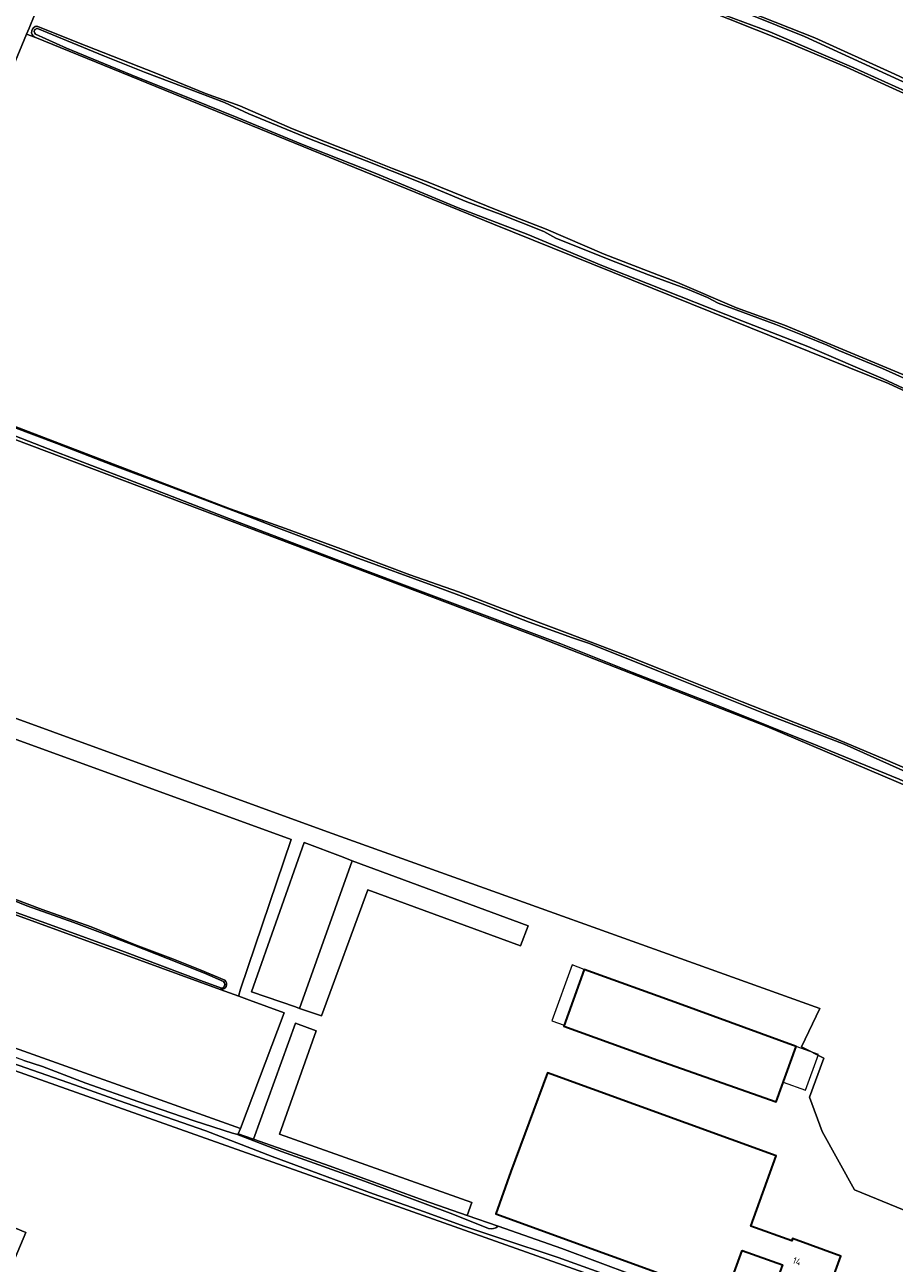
# Model space of a CAD drawing. Header units: metres. Extents: x 149984 to 156489, y 469398 to 478068.
# Tile 353 of 656: x 152446 to 152621, y 472858 to 473107. Entities that reach past the tile are written whole.
import ezdxf
from ezdxf.enums import TextEntityAlignment as Align

# ---------------------------------------------------------------- set-up
doc = ezdxf.new("R2010")
doc.units = ezdxf.units.M
doc.header["$LTSCALE"] = 0.75
for name, color, linetype, lineweight in [('B-WE-GR-GRAS-GV', 252, 'Continuous', 13), ('B-WE-GR-HOUTWAL-GV', 252, 'Continuous', 13), ('B-WE-OG-BEBOUWING-GV', 6, 'Continuous', 35), ('B-WE-OG-BEBOUWING-T18', 1, 'Continuous', 18), ('B-WE-OG-BEBOUWING_LUIFEL-GV', 6, 'Continuous', 18), ('B-WE-OG-TERREIN_ERF-GV', 252, 'Continuous', 18), ('B-WE-OG-TERREIN_OEVER-GV', 252, 'Continuous', 18), ('B-WE-OG-WATER_SLOOT-GV', 252, 'Continuous', 18)]:
    doc.layers.add(name, color=color, linetype=linetype, lineweight=lineweight)
doc.styles.add('NLCS-ISO-M750-T18', font='NLCS-ISO.ttf', dxfattribs={"height": 1.35})

msp = doc.modelspace()

# ---------------------------------------------------------------- linework, layer by layer
at = {"layer": 'B-WE-GR-GRAS-GV', "flags": 128}
for points in [[(152470.499, 473157.701), (152481.013, 473153.593), (152502.051, 473144.978), (152520.618, 473137.645), (152540.028, 473129.795), (152556.254, 473123.579), (152563.344, 473120.551), (152573.888, 473116.496), (152591.9, 473109.099), (152604.96, 473103.913), (152621.014, 473096.612), (152636.424, 473089.412), (152653.408, 473081.523), (152667.066, 473075.106), (152683.021, 473067.627), (152699.175, 473060.076), (152716.343, 473051.839), (152723.661, 473048.36)], [(152469.492, 473155.807), (152467.589, 473156.567), (152447.099, 473105.886), (152446.594, 473104.706), (152448.212, 473104.047)], [(152723.458, 473044.728), (152722.979, 473045.481), (152708.848, 473051.906), (152671.068, 473070.365), (152630.575, 473089.31), (152611.317, 473098.029), (152599.082, 473103.224), (152581.721, 473110.072), (152560.449, 473119.065), (152549.178, 473123.713), (152534.965, 473129.375), (152524.303, 473133.6), (152508.385, 473139.914), (152497.248, 473144.368), (152485.438, 473149.141), (152469.698, 473155.528)], [(152448.653, 473106.291), (152458.565, 473102.333), (152472.555, 473096.873), (152482.52, 473092.782), (152489.409, 473090.286), (152500.003, 473085.652), (152511.042, 473081.292), (152520.107, 473077.69), (152527.582, 473074.802), (152541.121, 473069.352), (152551.008, 473065.535), (152562.654, 473060.484), (152577.346, 473054.782), (152589.255, 473049.736), (152598.88, 473046.24), (152612.17, 473040.691), (152623.431, 473036.017)], [(152698.513, 472997.095), (152665.753, 473013.221), (152619.788, 473034.552), (152540.386, 473066.508), (152448.212, 473104.047), (152446.594, 473104.706), (152418.088, 473035.886)], [(152485.497, 472912.818), (152489.205, 472911.467), (152489.261, 472911.684), (152489.58, 472912.933), (152499.743, 472942.985), (152393.794, 472981.446), (152381.228, 472981.661), (152376.047, 472983.805), (152332.447, 473001.846), (152317.458, 473007.696), (152304.08, 473012.183), (152271.977, 473024.44), (152270.62, 473024.375), (152264.15, 473020.634), (152246.166, 473027.95), (152188.037, 473049.812), (152177.873, 473052.956), (152114.845, 473076.866), (152109.946, 473078.621), (152097.223, 473056.612)], [(152420.26, 473035.057), (152418.088, 473035.886), (152416.828, 473033.613), (152399.603, 472992.576), (152398.651, 472988.211), (152401.429, 472982.575), (152410.398, 472979.638), (152507.018, 472944.495), (152605.979, 472909.017), (152602.275, 472901.344), (152606.775, 472899.043), (152603.882, 472891.235), (152606.44, 472884.309), (152612.914, 472872.589), (152632.894, 472864.441), (152633.433, 472865.556)], [(152420.26, 473035.057), (152487.514, 473009.389), (152498.589, 473005.422), (152509.729, 473001.346), (152523.559, 472996.08), (152533.34, 472992.707), (152542.103, 472989.345), (152555.793, 472984.201), (152567.391, 472979.747), (152574.653, 472976.898), (152590.382, 472970.618), (152599.237, 472967.147), (152608.924, 472963.326), (152618.598, 472959.238), (152627.002, 472955.613), (152636.336, 472951.574), (152647.506, 472946.668), (152658.012, 472941.859), (152667.172, 472937.771)], [(152632.941, 472868.311), (152635.402, 472873.872), (152638.929, 472880.175), (152642.92, 472885.938), (152645.931, 472891.422), (152646.777, 472895.421), (152665.906, 472932.331), (152665.907, 472934.681), (152624.473, 472953.286), (152595.342, 472965.668), (152549.781, 472983.448), (152419.388, 473032.647)], [(152581.414, 472847.9), (152081.072, 473025.313), (152061.144, 472992.139), (152065.51, 472989.123), (152207.363, 472940.986), (152293.806, 472911.762), (152397.044, 472875.549), (152438.507, 472861.004), (152440.938, 472860.151), (152443.073, 472865.428), (152446.43, 472864.017), (152444.303, 472858.971), (152443.483, 472857.026)], [(152444.213, 472930.948), (152449.711, 472928.924), (152459.577, 472925.439), (152468.628, 472921.754), (152476.105, 472918.903), (152481.47, 472916.756), (152486.414, 472914.744)]]:
    msp.add_lwpolyline(points, dxfattribs=at)
at = {"layer": 'B-WE-GR-GRAS-GV'}
for points in [[(152448.212, 473104.047, -0.7264469), (152448.653, 473106.291)], [(152486.414, 472914.744, -0.7351869), (152485.497, 472912.818)]]:
    msp.add_lwpolyline(points, format="xyb", dxfattribs=at)
at = {"layer": 'B-WE-GR-GRAS-GV', "flags": 128}
for points in [[(152485.497, 472912.818), (152399.736, 472944.074), (152346.819, 472963.223), (152259.109, 472993.861), (152157.668, 473030.136), (152096.788, 473052.519), (152094.962, 473051.567), (152083.453, 473030.532), (152088.771, 473027.516), (152209.241, 472984.857), (152311.955, 472948.486), (152351.883, 472934.09), (152417.415, 472910.596), (152489.563, 472884.94), (152498.346, 472908.136), (152491.343, 472910.688), (152489.205, 472911.467)], [(152491.771, 472912.36), (152500.635, 472909.325), (152501.428, 472909.053), (152512.012, 472938.686), (152510.196, 472939.382), (152502.354, 472942.39)]]:
    msp.add_lwpolyline(points, close=True, dxfattribs=at)
at = {"layer": 'B-WE-GR-HOUTWAL-GV', "flags": 128}
for points in [[(152512.012, 472938.686), (152501.428, 472909.053), (152505.863, 472907.522), (152515.171, 472932.872), (152545.86, 472921.604), (152547.344, 472925.643)], [(152492.195, 472882.793), (152507.57, 472877.35), (152526.25, 472870.55), (152535.138, 472867.451), (152536.018, 472870.035), (152497.413, 472883.77), (152504.803, 472904.544), (152500.625, 472906.078)]]:
    msp.add_lwpolyline(points, close=True, dxfattribs=at)
at = {"layer": 'B-WE-OG-BEBOUWING-GV', "flags": 128}
for points in [[(152573.433, 472898.677), (152597.203, 472890.3), (152601.238, 472901.408), (152577.55, 472910.012), (152558.639, 472916.881), (152554.501, 472905.489)], [(152590.352, 472860.452), (152598.44, 472857.53), (152597.32, 472854.43), (152607.1, 472850.88), (152607.46, 472851.8), (152608.14, 472852.15), (152608.87, 472854.16), (152608.55, 472854.87), (152610.17, 472859.32), (152600.49, 472862.83), (152600.32, 472862.36), (152592.13, 472865.34), (152597.226, 472879.437), (152551.26, 472896.08), (152543.91, 472876.26), (152540.838, 472867.796), (152586.943, 472851.06)]]:
    msp.add_lwpolyline(points, close=True, dxfattribs=at)
at = {"layer": 'B-WE-OG-BEBOUWING_LUIFEL-GV', "flags": 128}
for points in [[(152554.569, 472905.676), (152558.639, 472916.881), (152556.219, 472917.76), (152552.148, 472906.555)], [(152601.238, 472901.408), (152598.623, 472894.209), (152603.076, 472892.591), (152605.691, 472899.79)]]:
    msp.add_lwpolyline(points, close=True, dxfattribs=at)
at = {"layer": 'B-WE-OG-TERREIN_ERF-GV', "flags": 128}
for points in [[(152632.49, 472862.98), (152632.894, 472864.441), (152612.914, 472872.589), (152606.44, 472884.309), (152603.882, 472891.235), (152606.775, 472899.043), (152602.275, 472901.344), (152605.979, 472909.017), (152507.018, 472944.495), (152410.398, 472979.638), (152401.429, 472982.575), (152398.651, 472988.211), (152399.603, 472992.576), (152416.828, 473033.613), (152418.088, 473035.886), (152446.594, 473104.706), (152447.099, 473105.886), (152467.589, 473156.567), (152469.492, 473155.807)], [(152393.794, 472981.446), (152499.743, 472942.985), (152489.58, 472912.933), (152489.261, 472911.684), (152489.205, 472911.467), (152491.343, 472910.688), (152498.346, 472908.136), (152489.563, 472884.94), (152489.107, 472883.861), (152492.195, 472882.793), (152500.625, 472906.078), (152504.803, 472904.544), (152497.413, 472883.77), (152536.018, 472870.035), (152535.138, 472867.451), (152541.325, 472865.294), (152554.1, 472860.84), (152568.44, 472855.5)], [(152443.483, 472857.026), (152444.303, 472858.971), (152446.43, 472864.017), (152443.073, 472865.428), (152440.938, 472860.151), (152440.104, 472857.863)]]:
    msp.add_lwpolyline(points, dxfattribs=at)
for points in [[(152502.354, 472942.39), (152510.196, 472939.382), (152512.012, 472938.686), (152547.344, 472925.643), (152545.86, 472921.604), (152515.171, 472932.872), (152505.863, 472907.522), (152501.428, 472909.053), (152500.635, 472909.325), (152491.771, 472912.36)], [(152558.639, 472916.881), (152577.55, 472910.012), (152601.238, 472901.408), (152597.203, 472890.3), (152573.433, 472898.677), (152554.501, 472905.489)], [(152551.26, 472896.08), (152597.226, 472879.437), (152592.13, 472865.34), (152600.32, 472862.36), (152600.49, 472862.83), (152610.17, 472859.32), (152608.55, 472854.87), (152608.87, 472854.16), (152608.14, 472852.15), (152607.46, 472851.8), (152607.1, 472850.88), (152597.32, 472854.43), (152598.44, 472857.53), (152590.352, 472860.452), (152586.943, 472851.06), (152540.838, 472867.796), (152543.91, 472876.26)]]:
    msp.add_lwpolyline(points, close=True, dxfattribs=at)
at = {"layer": 'B-WE-OG-TERREIN_OEVER-GV', "flags": 128}
for points in [[(152723.635, 473047.895), (152723.661, 473048.36), (152716.343, 473051.839), (152699.175, 473060.076), (152683.021, 473067.627), (152667.066, 473075.106), (152653.408, 473081.523), (152636.424, 473089.412), (152621.014, 473096.612), (152604.96, 473103.913), (152591.9, 473109.099), (152573.888, 473116.496), (152563.344, 473120.551), (152556.254, 473123.579), (152540.028, 473129.795), (152520.618, 473137.645), (152502.051, 473144.978), (152481.013, 473153.593), (152470.499, 473157.701)], [(152470.496, 473157.225), (152472.627, 473156.548), (152547.987, 473126.332), (152602.894, 473104.182), (152661.388, 473077.353), (152722.69, 473048.339), (152723.635, 473047.895)], [(152581.721, 473110.072), (152599.082, 473103.224), (152611.317, 473098.029), (152630.575, 473089.31), (152671.068, 473070.365), (152708.848, 473051.906), (152722.979, 473045.481), (152723.458, 473044.728), (152723.499, 473045.46), (152718.872, 473047.832), (152707.972, 473053.595), (152696.201, 473059.067), (152684.69, 473064.478), (152671.007, 473070.853), (152653.787, 473078.93), (152637.777, 473086.507), (152627.323, 473091.387), (152612.781, 473097.901), (152595.916, 473105.12), (152585.054, 473109.181)], [(152623.431, 473036.017), (152612.17, 473040.691), (152598.88, 473046.24), (152589.255, 473049.736), (152577.346, 473054.782), (152562.654, 473060.484), (152551.008, 473065.535), (152541.121, 473069.352), (152527.582, 473074.802), (152520.107, 473077.69), (152511.042, 473081.292), (152500.003, 473085.652), (152489.409, 473090.286), (152482.52, 473092.782), (152472.555, 473096.873), (152458.565, 473102.333), (152448.653, 473106.291)], [(152448.786, 473105.808), (152454.574, 473103.418), (152462.23, 473100.275), (152470.25, 473097.019), (152478.281, 473094.007), (152486.377, 473090.971), (152491.242, 473088.679), (152503.432, 473083.668), (152514.828, 473079.259), (152525.232, 473075.107), (152535.057, 473071.004), (152541.72, 473068.556), (152550.484, 473065.055), (152552.945, 473063.704), (152563.771, 473059.333), (152571.561, 473056.35), (152579.381, 473053.497), (152583.373, 473051.779), (152585.552, 473050.626), (152597.135, 473046.377), (152602.804, 473044.065), (152607.46, 473042.239), (152609.8, 473041.165), (152618.532, 473037.571), (152626.007, 473034.189)], [(152448.212, 473104.047), (152540.386, 473066.508), (152619.788, 473034.552), (152665.753, 473013.221), (152698.513, 472997.095)], [(152698.513, 472997.095), (152698.532, 472997.399), (152687.474, 473002.985), (152674.207, 473009.509), (152660.265, 473016.297), (152644.179, 473023.813), (152627.762, 473031.224), (152618.706, 473035.457), (152603.536, 473041.931), (152590.294, 473047.095), (152571.344, 473054.595), (152562.162, 473058.226), (152547.293, 473064.433), (152533.325, 473069.83), (152516.594, 473076.779), (152502.044, 473082.533), (152488.893, 473087.969), (152476.973, 473092.775), (152468.747, 473096.013), (152454.619, 473101.864), (152448.359, 473104.703)], [(152667.172, 472937.771), (152658.012, 472941.859), (152647.506, 472946.668), (152636.336, 472951.574), (152627.002, 472955.613), (152618.598, 472959.238), (152608.924, 472963.326), (152599.237, 472967.147), (152590.382, 472970.618), (152574.653, 472976.898), (152567.391, 472979.747), (152555.793, 472984.201), (152542.103, 472989.345), (152533.34, 472992.707), (152523.559, 472996.08), (152509.729, 473001.346), (152498.589, 473005.422), (152487.514, 473009.389), (152420.26, 473035.057)], [(152420.717, 473034.53), (152427.619, 473032.023), (152443.987, 473025.764), (152452.658, 473022.455), (152463.691, 473018.211), (152475.149, 473013.879), (152489.94, 473008.282), (152496.303, 473005.785), (152512.63, 472999.681), (152528.745, 472993.745), (152538.123, 472990.313), (152547.556, 472986.599), (152556.256, 472983.463), (152559.659, 472982.289), (152573.565, 472976.779), (152595.298, 472968.081), (152610.883, 472962.075), (152630.993, 472953.065), (152635.343, 472951.257), (152638.203, 472949.939), (152641.762, 472948.499), (152648.236, 472945.523), (152657.054, 472941.569), (152667.346, 472937.142)], [(152419.388, 473032.647), (152549.781, 472983.448), (152595.342, 472965.668), (152624.473, 472953.286), (152665.907, 472934.681), (152665.906, 472932.331), (152666.97, 472933.621), (152666.585, 472934.335), (152664.36, 472935.813), (152656.857, 472939.065), (152639.474, 472947.208), (152621.899, 472955.043), (152605.578, 472961.789), (152586.241, 472969.534), (152568.298, 472976.523), (152553.904, 472982.278), (152529.516, 472991.442), (152508.822, 472999.19), (152488.399, 473006.935), (152471.32, 473013.576), (152452.434, 473020.805), (152435.573, 473027.334), (152421.399, 473032.514), (152420.15, 473033.13)], [(152081.072, 473025.313), (152581.414, 472847.9)], [(152485.781, 472913.123), (152481.498, 472914.644), (152466.278, 472920.389), (152451.171, 472925.888), (152434.579, 472931.871), (152422.928, 472936.202), (152403.371, 472943.249), (152385.63, 472949.645), (152373.145, 472954.105), (152358.812, 472959.397), (152342.785, 472965.197), (152331.261, 472969.113), (152320.721, 472972.767), (152307.234, 472977.383), (152290.025, 472983.842), (152269.86, 472990.972)], [(152399.736, 472944.074), (152485.497, 472912.818)], [(152440.988, 472931.913), (152446.623, 472929.63), (152456.102, 472926.298), (152461.416, 472924.302), (152467.937, 472921.8), (152474.892, 472919.071), (152482.302, 472916.115), (152486.148, 472914.428)], [(152486.414, 472914.744), (152481.47, 472916.756), (152476.105, 472918.903), (152468.628, 472921.754), (152459.577, 472925.439), (152449.711, 472928.924), (152444.213, 472930.948)], [(152489.563, 472884.94), (152417.415, 472910.596)], [(152566.796, 472854.183), (152553.413, 472859.003), (152541.658, 472862.914), (152534.416, 472865.32), (152526.532, 472868.165), (152516.2, 472871.81), (152495.952, 472879.309), (152482.588, 472884.462), (152465.076, 472890.575), (152456.215, 472893.676), (152442.198, 472898.601)], [(152446.019, 472898.557), (152449.81, 472897.375), (152458.49, 472893.996), (152469.167, 472890.269), (152480.229, 472886.444), (152487.928, 472883.963), (152488.764, 472883.794), (152497.784, 472880.329), (152514.507, 472874.371), (152532.209, 472867.698), (152539.388, 472864.823)], [(152541.325, 472865.294), (152535.138, 472867.451), (152526.25, 472870.55), (152507.57, 472877.35), (152492.195, 472882.793), (152489.107, 472883.861), (152489.563, 472884.94)]]:
    msp.add_lwpolyline(points, dxfattribs=at)
at = {"layer": 'B-WE-OG-TERREIN_OEVER-GV'}
for points in [[(152448.653, 473106.291, 0.7264469), (152448.212, 473104.047)], [(152448.359, 473104.703, -0.7347869), (152448.786, 473105.808)], [(152485.497, 472912.818, 0.7351869), (152486.414, 472914.744)], [(152486.148, 472914.428, -0.6449429), (152485.781, 472913.123)], [(152539.388, 472864.823, 0.2327555), (152541.325, 472865.294)]]:
    msp.add_lwpolyline(points, format="xyb", dxfattribs=at)
at = {"layer": 'B-WE-OG-WATER_SLOOT-GV', "flags": 128}
for points in [[(152469.958, 473156.101), (152477.971, 473152.421), (152566.191, 473117.191), (152585.054, 473109.181), (152595.916, 473105.12), (152612.781, 473097.901), (152627.323, 473091.387), (152637.777, 473086.507), (152653.787, 473078.93), (152671.007, 473070.853), (152684.69, 473064.478), (152696.201, 473059.067), (152707.972, 473053.595), (152718.872, 473047.832), (152723.499, 473045.46), (152723.635, 473047.895)], [(152723.635, 473047.895), (152722.69, 473048.339), (152661.388, 473077.353), (152602.894, 473104.182), (152547.987, 473126.332), (152472.627, 473156.548), (152470.496, 473157.225)], [(152626.007, 473034.189), (152618.532, 473037.571), (152609.8, 473041.165), (152607.46, 473042.239), (152602.804, 473044.065), (152597.135, 473046.377), (152585.552, 473050.626), (152583.373, 473051.779), (152579.381, 473053.497), (152571.561, 473056.35), (152563.771, 473059.333), (152552.945, 473063.704), (152550.484, 473065.055), (152541.72, 473068.556), (152535.057, 473071.004), (152525.232, 473075.107), (152514.828, 473079.259), (152503.432, 473083.668), (152491.242, 473088.679), (152486.377, 473090.971), (152478.281, 473094.007), (152470.25, 473097.019), (152462.23, 473100.275), (152454.574, 473103.418), (152448.786, 473105.808)], [(152448.359, 473104.703), (152454.619, 473101.864), (152468.747, 473096.013), (152476.973, 473092.775), (152488.893, 473087.969), (152502.044, 473082.533), (152516.594, 473076.779), (152533.325, 473069.83), (152547.293, 473064.433), (152562.162, 473058.226), (152571.344, 473054.595), (152590.294, 473047.095), (152603.536, 473041.931), (152618.706, 473035.457), (152627.762, 473031.224), (152644.179, 473023.813), (152660.265, 473016.297), (152674.207, 473009.509), (152687.474, 473002.985), (152698.532, 472997.399)], [(152667.346, 472937.142), (152657.054, 472941.569), (152648.236, 472945.523), (152641.762, 472948.499), (152638.203, 472949.939), (152635.343, 472951.257), (152630.993, 472953.065), (152610.883, 472962.075), (152595.298, 472968.081), (152573.565, 472976.779), (152559.659, 472982.289), (152556.256, 472983.463), (152547.556, 472986.599), (152538.123, 472990.313), (152528.745, 472993.745), (152512.63, 472999.681), (152496.303, 473005.785), (152489.94, 473008.282), (152475.149, 473013.879), (152463.691, 473018.211), (152452.658, 473022.455), (152443.987, 473025.764), (152427.619, 473032.023), (152420.717, 473034.53)], [(152420.15, 473033.13), (152421.399, 473032.514), (152435.573, 473027.334), (152452.434, 473020.805), (152471.32, 473013.576), (152488.399, 473006.935), (152508.822, 472999.19), (152529.516, 472991.442), (152553.904, 472982.278), (152568.298, 472976.523), (152586.241, 472969.534), (152605.578, 472961.789), (152621.899, 472955.043), (152639.474, 472947.208), (152656.857, 472939.065), (152664.36, 472935.813), (152666.585, 472934.335), (152666.97, 472933.621), (152669.054, 472936.147), (152669.325, 472937.47)], [(152539.388, 472864.823), (152532.209, 472867.698), (152514.507, 472874.371), (152497.784, 472880.329), (152488.764, 472883.794), (152487.928, 472883.963), (152480.229, 472886.444), (152469.167, 472890.269), (152458.49, 472893.996), (152449.81, 472897.375), (152446.019, 472898.557), (152437.041, 472901.886), (152425.213, 472906.021), (152415.615, 472909.739), (152404.885, 472913.703), (152395.811, 472916.919), (152384.727, 472920.963), (152368.505, 472926.823), (152354.5, 472931.792)], [(152434.579, 472931.871), (152451.171, 472925.888), (152466.278, 472920.389), (152481.498, 472914.644), (152485.781, 472913.123)], [(152486.148, 472914.428), (152482.302, 472916.115), (152474.892, 472919.071), (152467.937, 472921.8), (152461.416, 472924.302), (152456.102, 472926.298), (152446.623, 472929.63), (152440.988, 472931.913)], [(152442.198, 472898.601), (152456.215, 472893.676), (152465.076, 472890.575), (152482.588, 472884.462), (152495.952, 472879.309), (152516.2, 472871.81), (152526.532, 472868.165), (152534.416, 472865.32), (152541.658, 472862.914), (152553.413, 472859.003), (152566.796, 472854.183)], [(152568.44, 472855.5), (152554.1, 472860.84), (152541.325, 472865.294)]]:
    msp.add_lwpolyline(points, dxfattribs=at)
at = {"layer": 'B-WE-OG-WATER_SLOOT-GV'}
for points in [[(152448.786, 473105.808, 0.7347869), (152448.359, 473104.703)], [(152485.781, 472913.123, 0.6449429), (152486.148, 472914.428)], [(152541.325, 472865.294, -0.2327555), (152539.388, 472864.823)]]:
    msp.add_lwpolyline(points, format="xyb", dxfattribs=at)

# ---------------------------------------------------------------- texts
at = {"layer": 'B-WE-OG-BEBOUWING-T18', "style": 'NLCS-ISO-M750-T18'}
msp.add_text('14', height=1.35, rotation=340.1, dxfattribs=at).set_placement((152601.368, 472858.257), align=Align.MIDDLE)

doc.saveas('drawing.dxf')
